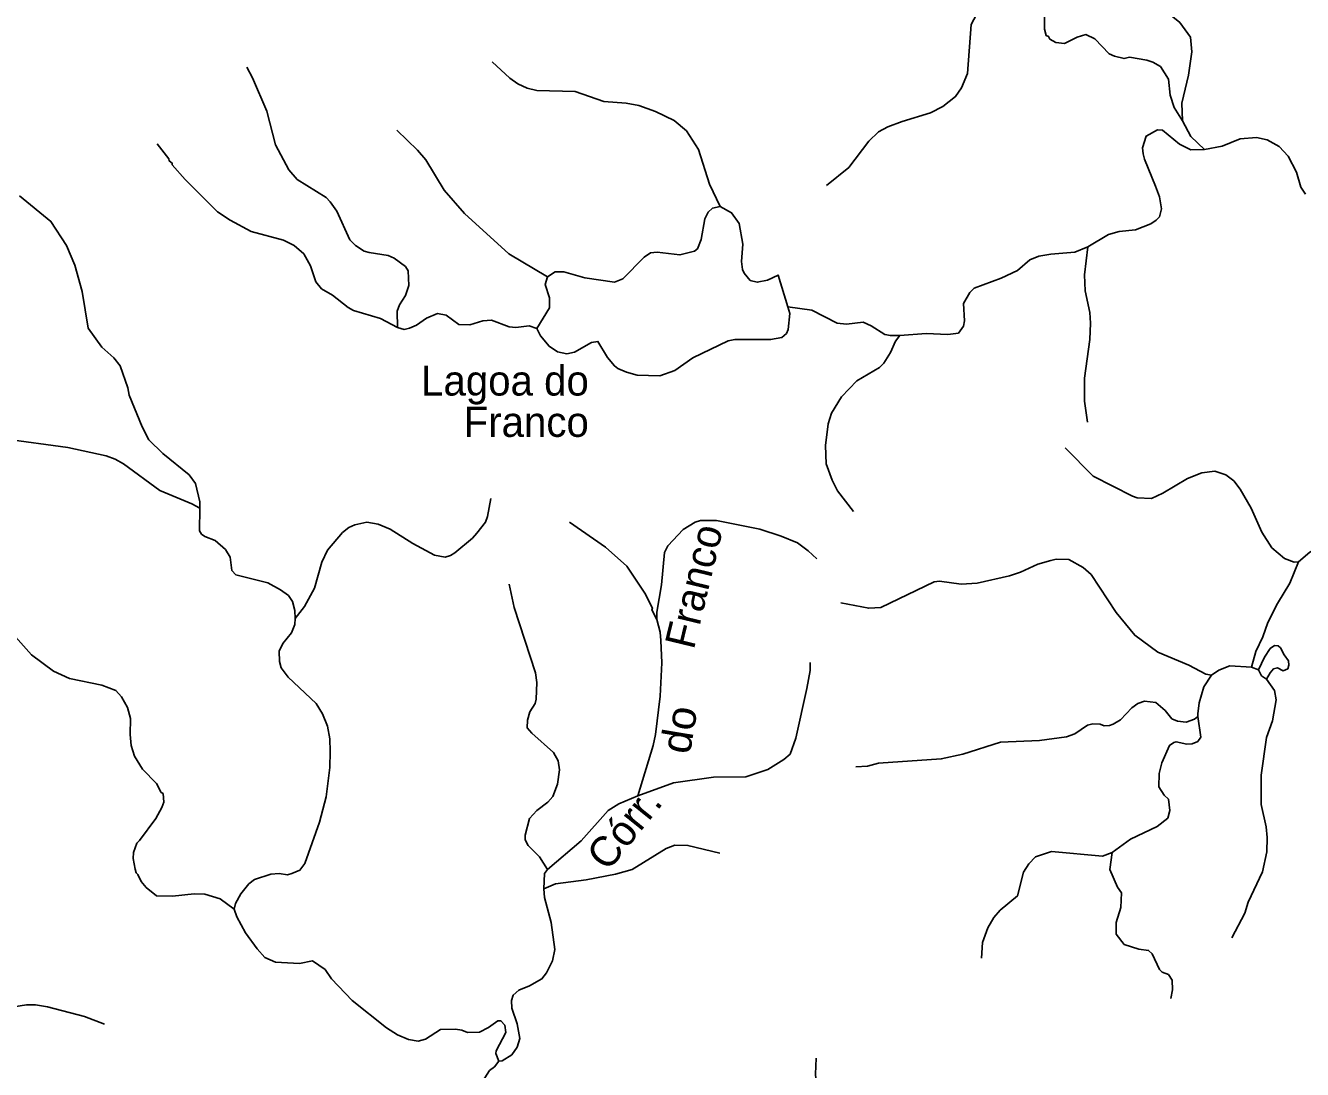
# Model space of a CAD drawing. Extents: x 346.5 to 372.4, y 7400.3 to 7428.2.
# Drawn here: x 356.096 to 359.493, y 7419.897 to 7422.676 of the extents above; entities that cross this region are included whole.
import ezdxf
from ezdxf.enums import TextEntityAlignment as Align

# ---------------------------------------------------------------- set-up
doc = ezdxf.new("R2010")
doc.units = 0
doc.header["$LTSCALE"] = 0.032
doc.layers.add('2', color=7, linetype='Continuous', lineweight=25)
doc.layers.add('7', color=7, linetype='Continuous', lineweight=25)
doc.layers.add('61', color=7, linetype='Continuous')

msp = doc.modelspace()

# ---------------------------------------------------------------- linework, layer by layer
at = {"layer": '2'}
for points in [[(357.4563, 7421.8698), (357.4904, 7421.9241), (357.4908, 7421.9513), (357.4789, 7421.9869), (357.4853, 7422.0067), (357.5051, 7422.02), (357.5281, 7422.02), (357.5847, 7422.0044), (357.6629, 7421.9928), (357.6854, 7422.002), (357.7422, 7422.0589), (357.7592, 7422.0708), (357.7769, 7422.0726), (357.8375, 7422.0653), (357.8765, 7422.0755), (357.8844, 7422.0817), (357.8937, 7422.1059), (357.9038, 7422.1609), (357.9127, 7422.1788), (357.9241, 7422.1893), (357.944, 7422.1937), (357.9748, 7422.1775), (357.9947, 7422.149), (358.0049, 7422.094), (358.0012, 7422.0478), (358.0039, 7422.0266), (358.0082, 7422.0167), (358.0245, 7421.997), (358.043, 7421.9927), (358.07, 7421.998), (358.0987, 7422.0114), (358.1242, 7421.9271), (358.1297, 7421.9089), (358.1253, 7421.8665), (358.1205, 7421.8564), (358.1081, 7421.8456), (358.0786, 7421.8399), (357.9835, 7421.8403), (357.9659, 7421.837), (357.872, 7421.7917), (357.8236, 7421.7579), (357.7837, 7421.7434), (357.7238, 7421.7456), (357.6951, 7421.7531), (357.6725, 7421.7628), (357.6631, 7421.7698), (357.6448, 7421.7926), (357.6193, 7421.8348), (357.6018, 7421.8318), (357.5565, 7421.8067), (357.5364, 7421.8022), (357.5118, 7421.8072), (357.4894, 7421.8221), (357.466, 7421.8496)], [(359.3766, 7420.9606), (359.3929, 7420.9947), (359.4074, 7421.0174), (359.4192, 7421.0253), (359.4288, 7421.0247), (359.435, 7421.0197), (359.4446, 7421.001), (359.4565, 7420.9851), (359.4574, 7420.9736), (359.4542, 7420.9638), (359.4423, 7420.9582), (359.4271, 7420.9661), (359.4164, 7420.9632), (359.4074, 7420.9525), (359.3979, 7420.9358), (359.3842, 7420.9452)]]:
    msp.add_lwpolyline(points, close=True, dxfattribs=at)
at = {"layer": '7'}
for points in [[(358.8474, 7423.0813), (358.9008, 7423.0359), (358.9136, 7423.0215), (358.9383, 7422.9737), (358.9407, 7422.9594), (358.9391, 7422.8016), (358.9407, 7422.7824), (358.9454, 7422.7745), (358.963, 7422.7545), (358.9773, 7422.7474), (359.0634, 7422.7378), (359.0921, 7422.729), (359.1351, 7422.7099), (359.167, 7422.6836), (359.1957, 7422.6446), (359.1989, 7422.6055), (359.1901, 7422.5434), (359.1722, 7422.469), (359.174, 7422.4223)], [(358.6712, 7422.7687), (358.6538, 7422.7394), (358.6322, 7422.7171), (358.6123, 7422.6788), (358.602, 7422.5481), (358.5868, 7422.5099), (358.5709, 7422.4868), (358.5366, 7422.4605), (358.504, 7422.4437), (358.429, 7422.4206), (358.3908, 7422.4063), (358.3653, 7422.3927), (358.3398, 7422.368), (358.2864, 7422.2979), (358.2274, 7422.2501)], [(359.174, 7422.4223), (359.152, 7422.4574), (359.1415, 7422.4908), (359.1367, 7422.533), (359.116, 7422.5664), (359.0953, 7422.5784), (359.0793, 7422.5832), (359.0331, 7422.5912), (359.0188, 7422.588), (358.9933, 7422.5943), (358.9797, 7422.6007), (358.9407, 7422.6406), (358.9168, 7422.6517), (358.8945, 7422.6453), (358.8602, 7422.6278), (358.8371, 7422.631), (358.8211, 7422.6398), (358.8179, 7422.6462), (358.8115, 7422.6493), (358.8068, 7422.6661), (358.8068, 7422.7067), (358.7892, 7422.741), (358.7685, 7422.7625), (358.7398, 7422.7726)], [(356.6853, 7422.5649), (356.7004, 7422.537), (356.7387, 7422.4477), (356.7618, 7422.3585), (356.7969, 7422.2915), (356.8192, 7422.266), (356.8965, 7422.2182), (356.9069, 7422.207), (356.9244, 7422.1815), (356.9595, 7422.105), (356.9746, 7422.0907), (356.9977, 7422.0755), (357.0105, 7422.0715), (357.0615, 7422.0636), (357.0774, 7422.0564), (357.1077, 7422.0341), (357.1141, 7422.0229), (357.1165, 7421.9839), (357.1077, 7421.9568), (357.0917, 7421.9321), (357.0854, 7421.9154), (357.0861, 7421.8717)], [(357.338, 7422.5792), (357.385, 7422.5354), (357.4058, 7422.521), (357.4313, 7422.5091), (357.4568, 7422.5027), (357.5588, 7422.5003), (357.6353, 7422.474), (357.6943, 7422.4692), (357.7277, 7422.4628), (357.7724, 7422.4469), (357.8218, 7422.423), (357.8552, 7422.3951), (357.8871, 7422.3457), (357.9158, 7422.2533), (357.944, 7422.1937)], [(359.2329, 7422.3461), (359.1965, 7422.3808), (359.174, 7422.4223)], [(357.0838, 7422.3975), (357.1396, 7422.3441), (357.1611, 7422.3186), (357.2105, 7422.2373), (357.2639, 7422.1759), (357.3826, 7422.0684), (357.4853, 7422.0067)], [(358.9228, 7422.0866), (358.9773, 7422.1194), (359.006, 7422.1273), (359.0491, 7422.1321), (359.0905, 7422.1481), (359.104, 7422.1576), (359.1128, 7422.1664), (359.1184, 7422.1879), (359.1136, 7422.2198), (359.1024, 7422.2485), (359.073, 7422.3202), (359.0698, 7422.3346), (359.0682, 7422.3505), (359.0777, 7422.3816), (359.108, 7422.3983), (359.1208, 7422.3975), (359.1662, 7422.36), (359.1965, 7422.3447), (359.2329, 7422.3461)], [(356.447, 7422.3609), (356.4781, 7422.321), (356.4789, 7422.3154), (356.4861, 7422.3098), (356.4869, 7422.3051), (356.5211, 7422.266), (356.6072, 7422.1799), (356.6407, 7422.1576), (356.6965, 7422.1273), (356.7825, 7422.1042), (356.8112, 7422.0907), (356.8367, 7422.0684), (356.8543, 7422.0365), (356.8686, 7421.9935), (356.8838, 7421.9751), (356.9132, 7421.9584), (356.9547, 7421.9249), (356.969, 7421.9177), (357.0408, 7421.8962), (357.0861, 7421.8717)], [(359.2329, 7422.3461), (359.2802, 7422.3545), (359.328, 7422.3744), (359.371, 7422.3776), (359.3997, 7422.372), (359.4316, 7422.3537), (359.4555, 7422.3282), (359.4778, 7422.2851), (359.489, 7422.2453), (359.5017, 7422.227)], [(356.0804, 7422.2222), (356.1641, 7422.1544), (356.2055, 7422.0907), (356.2279, 7422.0381), (356.247, 7421.968), (356.2629, 7421.8699), (356.2996, 7421.8197), (356.3315, 7421.791), (356.3482, 7421.7703), (356.3689, 7421.7113), (356.3721, 7421.6922), (356.4064, 7421.6077), (356.4247, 7421.5727), (356.4614, 7421.5368), (356.5315, 7421.4802), (356.5482, 7421.4571), (356.5599, 7421.4079), (356.5599, 7421.3914)], [(358.422, 7421.8511), (358.4928, 7421.8564), (358.5502, 7421.8532), (358.5781, 7421.8572), (358.5916, 7421.8755), (358.594, 7421.8899), (358.5916, 7421.9361), (358.6083, 7421.9656), (358.6203, 7421.9767), (358.692, 7422.0038), (358.7351, 7422.0237), (358.7685, 7422.0524), (358.7924, 7422.062), (358.8243, 7422.0676), (358.8881, 7422.0723), (358.9228, 7422.0866)], [(358.9228, 7422.0866), (358.9136, 7422.0126), (358.9152, 7421.9696), (358.9279, 7421.9122), (358.9295, 7421.8835), (358.9279, 7421.8405), (358.9136, 7421.7368), (358.9136, 7421.6763), (358.9216, 7421.6197)], [(357.0861, 7421.8717), (357.104, 7421.8669), (357.1177, 7421.8704), (357.1364, 7421.8787), (357.1635, 7421.897), (357.1922, 7421.909), (357.2153, 7421.905), (357.2488, 7421.8803), (357.2782, 7421.8795), (357.3133, 7421.8898), (357.3364, 7421.8914), (357.3834, 7421.8739), (357.401, 7421.8723), (357.436, 7421.8763), (357.4563, 7421.8698)], [(358.1242, 7421.9271), (358.1884, 7421.9185), (358.2553, 7421.8835), (358.2808, 7421.8811), (358.3246, 7421.8859), (358.3461, 7421.8763), (358.3828, 7421.8532), (358.3972, 7421.8504), (358.422, 7421.8511)], [(358.422, 7421.8511), (358.4108, 7421.8355), (358.3971, 7421.8054), (358.3796, 7421.7767), (358.3685, 7421.7655), (358.3079, 7421.7297), (358.2672, 7421.6874), (358.2409, 7421.6444), (358.2314, 7421.6157), (358.2242, 7421.5583), (358.2266, 7421.5089), (358.2425, 7421.4659), (358.2569, 7421.4372), (358.2991, 7421.3822)], [(356.5599, 7421.3914), (356.5387, 7421.4029), (356.4534, 7421.438), (356.357, 7421.5089), (356.3347, 7421.5217), (356.3108, 7421.5304), (356.2087, 7421.5527), (356.0398, 7421.5758), (355.9314, 7421.6117), (355.878, 7421.638), (355.8421, 7421.6627), (355.8174, 7421.6874), (355.8038, 7421.7104)], [(358.8618, 7421.552), (358.9367, 7421.4762), (359.0411, 7421.4228), (359.0538, 7421.4189), (359.0921, 7421.4173), (359.1216, 7421.4308), (359.1877, 7421.4698), (359.226, 7421.485), (359.2602, 7421.4898), (359.2897, 7421.4802), (359.3105, 7421.4643), (359.328, 7421.442), (359.3567, 7421.391), (359.3854, 7421.3272), (359.4124, 7421.2858), (359.4459, 7421.2571), (359.4714, 7421.2478), (359.4829, 7421.2481)], [(357.334, 7421.4173), (357.3253, 7421.3687), (357.3197, 7421.3543), (357.2974, 7421.3248), (357.2854, 7421.3113), (357.2384, 7421.2722), (357.2272, 7421.265), (357.2129, 7421.261), (357.1842, 7421.2658), (357.1268, 7421.2969), (357.0663, 7421.3352), (357.0344, 7421.3487), (357.0041, 7421.3535), (356.9722, 7421.3471), (356.9563, 7421.34), (356.9395, 7421.3264), (356.8997, 7421.2794), (356.8845, 7421.2475), (356.8654, 7421.1782), (356.8383, 7421.1296), (356.8139, 7421.0975)], [(356.5599, 7421.3914), (356.5594, 7421.3304), (356.5642, 7421.3224), (356.5737, 7421.316), (356.6008, 7421.3049), (356.6287, 7421.281), (356.6407, 7421.2611), (356.6455, 7421.2252), (356.6558, 7421.214), (356.7411, 7421.1925), (356.7746, 7421.1742), (356.7961, 7421.1583), (356.8064, 7421.1431), (356.8128, 7421.1184), (356.8139, 7421.0975)], [(357.5436, 7421.3535), (357.6392, 7421.2874), (357.6958, 7421.2364), (357.7444, 7421.1646), (357.7643, 7421.1248), (357.7627, 7421.1203), (357.7755, 7421.0945)], [(358.2019, 7421.2563), (358.1788, 7421.2778), (358.1501, 7421.2985), (358.1071, 7421.3168), (358.0497, 7421.3352), (357.9349, 7421.3583), (357.8919, 7421.3583), (357.8776, 7421.3535), (357.8457, 7421.3344), (357.805, 7421.2906), (357.7963, 7421.273), (357.7883, 7421.187), (357.7758, 7421.1147), (357.7755, 7421.0945)], [(359.4829, 7421.2481), (359.5129, 7421.2738), (359.5559, 7421.2945), (359.6324, 7421.2929), (359.7121, 7421.3296), (359.744, 7421.3392), (359.7583, 7421.3384), (359.7926, 7421.3288), (359.8683, 7421.2921), (359.897, 7421.269), (359.9249, 7421.23), (359.9516, 7421.2017), (359.9746, 7421.1895)], [(359.2512, 7420.947), (359.2368, 7420.9493), (359.1909, 7420.9734), (359.1088, 7421.0076), (359.0474, 7421.0531), (358.998, 7421.1136), (358.9311, 7421.2148), (358.9104, 7421.2332), (358.8721, 7421.2547), (358.8387, 7421.2555), (358.8243, 7421.2523), (358.7893, 7421.2419), (358.743, 7421.2204), (358.7143, 7421.2108), (358.6283, 7421.1917), (358.5852, 7421.1885), (358.5279, 7421.1965), (358.5135, 7421.1949), (358.3717, 7421.1272), (358.3398, 7421.1248), (358.2657, 7421.1391)], [(359.3577, 7420.9677), (359.3694, 7421.01), (359.3877, 7421.0483), (359.4013, 7421.0865), (359.4268, 7421.1375), (359.4603, 7421.1917), (359.4829, 7421.2481)], [(357.3834, 7421.1893), (357.3962, 7421.1264), (357.4528, 7420.9527), (357.4568, 7420.9272), (357.4552, 7420.8825), (357.452, 7420.8714), (357.4384, 7420.8491), (357.432, 7420.8267), (357.4312, 7420.8068), (357.4432, 7420.7925), (357.5006, 7420.7407), (357.5133, 7420.7184), (357.5173, 7420.6944), (357.5117, 7420.6562), (357.499, 7420.6235), (357.4862, 7420.6084), (357.4568, 7420.586), (357.4376, 7420.5653), (357.4257, 7420.5207), (357.4257, 7420.5087), (357.4336, 7420.4936), (357.4639, 7420.4633), (357.4848, 7420.4296)], [(356.0254, 7421.0977), (356.1123, 7421.0005), (356.1705, 7420.9574), (356.2135, 7420.9375), (356.2996, 7420.92), (356.3363, 7420.9056), (356.3514, 7420.8889), (356.3681, 7420.8602), (356.3753, 7420.8315), (356.3745, 7420.7885), (356.3777, 7420.7598), (356.3865, 7420.7311), (356.408, 7420.6968), (356.4446, 7420.6586), (356.4574, 7420.6347), (356.4622, 7420.6315), (356.4646, 7420.6084), (356.459, 7420.594), (356.443, 7420.5653), (356.4, 7420.5064), (356.3928, 7420.4992), (356.3841, 7420.4745), (356.3825, 7420.4585), (356.388, 7420.4299), (356.3904, 7420.4203), (356.3952, 7420.4163), (356.404, 7420.3972), (356.4175, 7420.3812), (356.4446, 7420.3597), (356.4877, 7420.3581), (356.5451, 7420.3645), (356.5737, 7420.3637), (356.6144, 7420.3509), (356.6512, 7420.3238)], [(356.8139, 7421.0975), (356.8131, 7421.0819), (356.804, 7421.0594), (356.7809, 7421.0307), (356.7714, 7421.0108), (356.7722, 7420.9829), (356.7762, 7420.9662), (356.7953, 7420.9415), (356.8694, 7420.8714), (356.8869, 7420.8435), (356.8997, 7420.8108), (356.9061, 7420.7773), (356.9069, 7420.7439), (356.9061, 7420.7008), (356.8965, 7420.6227), (356.8782, 7420.5558), (356.8399, 7420.4458), (356.8264, 7420.4275), (356.8049, 7420.4187), (356.7937, 7420.4155), (356.7714, 7420.4187), (356.7491, 7420.4171), (356.706, 7420.4027), (356.6909, 7420.3908), (356.6694, 7420.3645), (356.6554, 7420.339), (356.6512, 7420.3238)], [(357.7755, 7421.0945), (357.7851, 7421.061), (357.7867, 7421.0387), (357.7891, 7420.9797), (357.7851, 7420.8905), (357.7723, 7420.7885), (357.766, 7420.7598), (357.7254, 7420.6258)], [(358.1836, 7420.9805), (358.1836, 7420.959), (358.1748, 7420.9112), (358.1453, 7420.7789), (358.131, 7420.7367), (358.1142, 7420.7223), (358.0712, 7420.696), (358.013, 7420.6761), (357.927, 7420.6753), (357.8202, 7420.6602), (357.7254, 7420.6258)], [(359.2512, 7420.947), (359.2706, 7420.9598), (359.3001, 7420.9718), (359.3577, 7420.9677), (359.3766, 7420.9606)], [(359.2148, 7420.8364), (359.2155, 7420.8439), (359.2188, 7420.873), (359.2307, 7420.916), (359.2512, 7420.947)], [(359.3979, 7420.9358), (359.4188, 7420.9056), (359.4236, 7420.8809), (359.414, 7420.8251), (359.3981, 7420.7805), (359.3838, 7420.6801), (359.3838, 7420.602), (359.3965, 7420.543), (359.3997, 7420.5143), (359.3989, 7420.4761), (359.3869, 7420.4235), (359.3487, 7420.3422), (359.3399, 7420.3135), (359.3057, 7420.2474)], [(359.2148, 7420.8364), (359.2061, 7420.8297), (359.1837, 7420.8219), (359.1614, 7420.8243), (359.1463, 7420.8307), (359.1279, 7420.8522), (359.1032, 7420.8737), (359.073, 7420.8777), (359.0554, 7420.8713), (359.0395, 7420.8594), (359.0092, 7420.8275), (358.9901, 7420.8164), (358.9805, 7420.8124), (358.9662, 7420.8116), (358.955, 7420.8164), (358.9359, 7420.8172), (358.9216, 7420.814), (358.8881, 7420.7909), (358.8658, 7420.7829), (358.794, 7420.7725), (358.6904, 7420.7685), (358.59, 7420.7367), (358.5326, 7420.7239), (358.3653, 7420.712), (358.3366, 7420.7048), (358.3055, 7420.7024)], [(358.9869, 7420.4746), (359.0363, 7420.5103), (359.1072, 7420.5438), (359.1351, 7420.5661), (359.1407, 7420.5861), (359.1367, 7420.6163), (359.1255, 7420.6275), (359.1112, 7420.6498), (359.112, 7420.6849), (359.1192, 7420.7136), (359.1399, 7420.7598), (359.1511, 7420.7677), (359.1574, 7420.7693), (359.1861, 7420.763), (359.2005, 7420.7638), (359.2148, 7420.7701), (359.2228, 7420.7813), (359.2148, 7420.8364)], [(357.7254, 7420.6258), (357.6751, 7420.6044), (357.6464, 7420.5868), (357.5747, 7420.5056), (357.4848, 7420.4296)], [(357.9437, 7420.4729), (357.8584, 7420.4936), (357.8234, 7420.4944), (357.801, 7420.4856), (357.7102, 7420.429), (357.6656, 7420.4171), (357.5875, 7420.4019), (357.5062, 7420.3908), (357.4757, 7420.378)], [(358.9869, 7420.4746), (358.9614, 7420.4649), (358.8259, 7420.4777), (358.7837, 7420.4633), (358.7653, 7420.4442), (358.7518, 7420.4219), (358.7351, 7420.3589), (358.6896, 7420.3207), (358.6721, 7420.3015), (358.6562, 7420.2737), (358.6426, 7420.2354), (358.6394, 7420.1932)], [(359.1431, 7420.0864), (359.1479, 7420.1095), (359.1471, 7420.135), (359.1367, 7420.1501), (359.12, 7420.1565), (359.1136, 7420.1629), (359.0937, 7420.2051), (359.0841, 7420.2139), (359.0586, 7420.2171), (359.0196, 7420.2298), (358.998, 7420.2569), (358.998, 7420.288), (359.01, 7420.3278), (359.0124, 7420.3669), (359.0012, 7420.382), (358.9813, 7420.4291), (358.9869, 7420.4746)], [(357.4848, 7420.4296), (357.4775, 7420.4186), (357.4757, 7420.378)], [(357.4757, 7420.378), (357.4775, 7420.3549), (357.495, 7420.288), (357.5046, 7420.2163), (357.4982, 7420.186), (357.4822, 7420.1541), (357.4703, 7420.1382), (357.4376, 7420.1198), (357.4089, 7420.1079), (357.3938, 7420.0951), (357.389, 7420.0808), (357.3906, 7420.0601), (357.4041, 7420.0186), (357.4113, 7419.9796), (357.4041, 7419.9565), (357.3906, 7419.9365), (357.3643, 7419.9198), (357.356, 7419.9195)], [(356.6512, 7420.3238), (356.6582, 7420.3033), (356.6813, 7420.2609), (356.7124, 7420.2179), (356.7331, 7420.1955), (356.7618, 7420.1828), (356.8256, 7420.1796), (356.8598, 7420.186), (356.8933, 7420.1629), (356.9108, 7420.1382), (356.965, 7420.0808), (357.0567, 7420.0083), (357.0862, 7419.9891), (357.1157, 7419.9772), (357.1412, 7419.9724), (357.1603, 7419.978), (357.2001, 7420.0035), (357.24, 7420.0043), (357.2567, 7420.0019), (357.2719, 7419.9955), (357.3038, 7419.9963), (357.3277, 7420.0091), (357.3532, 7420.0266), (357.3611, 7420.0266), (357.3715, 7420.0146), (357.3739, 7419.9955), (357.3484, 7419.9469), (357.3476, 7419.9397), (357.356, 7419.9195)], [(355.9532, 7420.0062), (355.9728, 7420.0266), (356.0007, 7420.0465), (356.0366, 7420.0593), (356.0988, 7420.0696), (356.1227, 7420.0696), (356.1546, 7420.064), (356.2534, 7420.0378), (356.3068, 7420.0178)], [(357.356, 7419.9195), (357.344, 7419.9045), (357.3308, 7419.8943), (357.3077, 7419.8584), (357.302, 7419.8189)], [(358.1995, 7419.927), (358.1979, 7419.8847), (358.2011, 7419.8481), (358.2266, 7419.7963), (358.2393, 7419.7469), (358.2704, 7419.668), (358.2808, 7419.6297), (358.284, 7419.5915), (358.2712, 7419.5405), (358.2704, 7419.515), (358.2768, 7419.4974), (358.2872, 7419.4855), (358.2872, 7419.4807), (358.2904, 7419.4791), (358.3053, 7419.4477)]]:
    msp.add_lwpolyline(points, dxfattribs=at)

# ---------------------------------------------------------------- texts
at = {"layer": '61'}
for s, p in [('Lagoa do', (357.595, 7421.6909)), ('  Franco', (357.595, 7421.5809))]:
    msp.add_text(s, height=0.08, dxfattribs=at).set_placement(p, align=Align.RIGHT)
for s, rotation, p in [('Franco', 76.419, (357.9132, 7421.1742)), ('Córr.', 51.102, (357.7203, 7420.5142))]:
    msp.add_text(s, height=0.08, rotation=rotation, dxfattribs=at).set_placement(p, align=Align.CENTER)
at = {"layer": '61', "width": 1.05}
msp.add_text('do', height=0.08, rotation=80.538, dxfattribs=at).set_placement((357.8741, 7420.7954), align=Align.CENTER)

doc.saveas('drawing.dxf')
